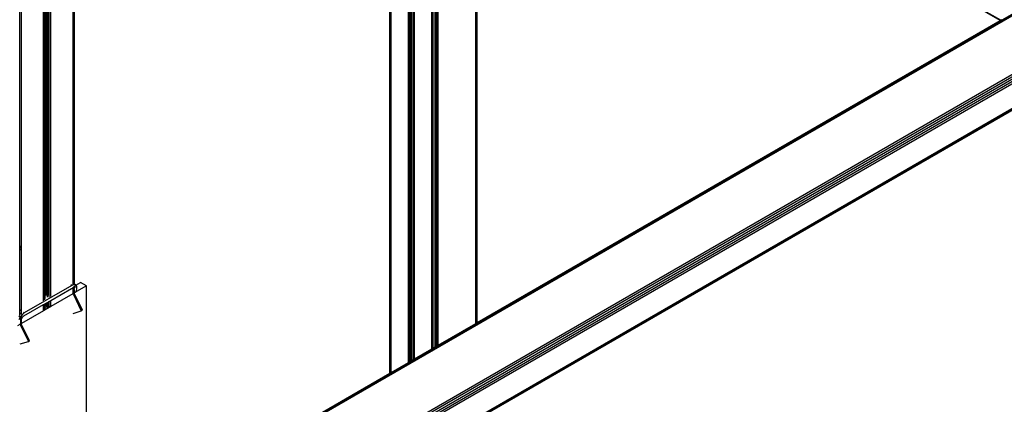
# Model space of a CAD drawing. Header units: millimetres. Extents: x 10 to 1250, y -62 to 528.
# Tile 683 of 909: x 616.274 to 617.695, y 513.431 to 513.986. Entities that reach past the tile are written whole.
import ezdxf

# ---------------------------------------------------------------- set-up
doc = ezdxf.new("R2010")
doc.units = ezdxf.units.MM
doc.header["$LTSCALE"] = 0.05

msp = doc.modelspace()

# ---------------------------------------------------------------- linework, layer by layer
at = {"color": 8}
for p, q in [((616.3705, 513.223), (618.9586, 514.7173)), ((616.3705, 513.221), (618.9608, 514.7165)), ((616.3705, 513.1361), (619.0199, 514.6658)), ((616.3705, 513.1331), (619.022, 514.664)), ((616.3705, 513.1296), (619.0239, 514.6615)), ((616.3705, 513.126), (619.0251, 514.6587)), ((616.3705, 513.123), (619.0256, 514.6559)), ((616.3705, 513.0872), (619.0256, 514.62)), ((616.3705, 513.0851), (619.0251, 514.6178)), ((616.8687, 513.5114), (616.8687, 514.5948)), ((616.869, 513.5115), (616.869, 514.5949)), ((616.8702, 513.5122), (616.8702, 514.5956)), ((616.8708, 513.5126), (616.8708, 514.596)), ((616.8369, 513.493), (616.8369, 514.5764)), ((616.8371, 513.4931), (616.8371, 514.5765)), ((616.8381, 513.4937), (616.8381, 514.5771)), ((616.8393, 513.4944), (616.8393, 514.5778)), ((616.8418, 513.4958), (616.8418, 514.5792)), ((616.842, 513.4959), (616.842, 514.5793)), ((616.8424, 513.4962), (616.8424, 514.5796)), ((616.8438, 513.497), (616.8438, 514.5804)), ((616.8348, 513.4918), (616.8348, 514.5752)), ((616.808, 513.4763), (616.808, 514.5597)), ((616.8085, 513.4766), (616.8085, 514.56)), ((616.8099, 513.4774), (616.8099, 514.5608)), ((616.3188, 513.5868), (616.3188, 514.527)), ((616.8733, 513.514), (616.8733, 514.4536)), ((616.8735, 513.5141), (616.8735, 514.4533)), ((616.8745, 513.5147), (616.8745, 514.452)), ((616.8755, 513.5153), (616.8755, 514.4511)), ((616.8757, 513.5154), (616.8757, 514.4509)), ((616.8778, 513.5166), (616.8778, 514.4495)), ((616.9324, 513.5481), (616.9324, 514.4218)), ((616.9338, 513.5489), (616.9338, 514.421)), ((616.9343, 513.5492), (616.9343, 514.4207)), ((617.6896, 513.9853), (616.956, 514.4088)), ((617.689, 513.9849), (616.956, 514.4081)), ((616.3509, 513.6061), (616.3509, 514.2958)), ((616.3525, 513.605), (616.3525, 514.2967)), ((616.3531, 513.6046), (616.3531, 514.2971)), ((616.3085, 513.6355), (616.3085, 514.2713)), ((616.3101, 513.6344), (616.3101, 514.2722)), ((616.3106, 513.634), (616.3106, 514.2726)), ((616.3109, 513.6339), (616.3109, 514.2727)), ((616.3111, 513.6337), (616.3111, 514.2728)), ((616.3123, 513.6329), (616.3123, 514.2735)), ((616.3137, 513.6319), (616.3137, 514.2743)), ((616.3151, 513.631), (616.3151, 514.2751)), ((616.3162, 514.2758), (616.3162, 513.6301)), ((616.3164, 513.63), (616.3164, 514.2759)), ((616.274, 513.6594), (616.274, 514.2514)), ((616.2764, 513.6577), (616.2764, 514.2528)), ((616.9343, 513.5492), (617.689, 513.9849)), ((617.689, 513.9849), (617.6896, 513.9853)), ((617.6896, 513.9853), (617.6913, 513.9863)), ((616.9343, 513.4099), (617.8096, 513.9153)), ((616.2764, 513.6577), (616.274, 513.6594)), ((616.274, 513.6581), (616.274, 513.6594)), ((616.2764, 513.6564), (616.274, 513.6581)), ((616.274, 513.6549), (616.274, 513.6581)), ((616.2764, 513.6532), (616.274, 513.6549)), ((616.274, 513.5676), (616.274, 513.6549)), ((616.2764, 513.6564), (616.2764, 513.6577)), ((616.2764, 513.6532), (616.2764, 513.6564)), ((616.2764, 513.566), (616.2764, 513.6532)), ((616.3101, 513.6344), (616.3085, 513.6355)), ((616.3085, 513.6342), (616.3085, 513.6355)), ((616.3101, 513.6331), (616.3085, 513.6342)), ((616.3085, 513.631), (616.3085, 513.6342)), ((616.3101, 513.6299), (616.3085, 513.631)), ((616.3085, 513.5808), (616.3085, 513.631)), ((616.3101, 513.6331), (616.3101, 513.6344)), ((616.3101, 513.6299), (616.3101, 513.6331)), ((616.3101, 513.5822), (616.3101, 513.6299)), ((616.3106, 513.6327), (616.3106, 513.634)), ((616.3109, 513.6339), (616.3106, 513.634)), ((616.3106, 513.6295), (616.3106, 513.6327)), ((616.3109, 513.6326), (616.3106, 513.6327)), ((616.3106, 513.584), (616.3106, 513.6295)), ((616.3109, 513.6294), (616.3106, 513.6295)), ((616.3109, 513.6326), (616.3109, 513.6339)), ((616.3111, 513.6337), (616.3109, 513.6339)), ((616.3109, 513.6294), (616.3109, 513.6326)), ((616.3111, 513.6324), (616.3109, 513.6326)), ((616.3109, 513.5862), (616.3109, 513.6294)), ((616.3111, 513.6292), (616.3109, 513.6294)), ((616.3111, 513.6324), (616.3111, 513.6337)), ((616.3123, 513.6329), (616.3111, 513.6337)), ((616.3111, 513.6292), (616.3111, 513.6324)), ((616.3123, 513.6316), (616.3111, 513.6324)), ((616.3111, 513.5889), (616.3111, 513.6292)), ((616.3123, 513.6284), (616.3111, 513.6292)), ((616.3137, 513.6319), (616.3123, 513.6329)), ((616.3123, 513.6316), (616.3123, 513.6329)), ((616.3123, 513.6284), (616.3123, 513.6316)), ((616.3137, 513.6306), (616.3123, 513.6316)), ((616.3123, 513.5883), (616.3123, 513.6284)), ((616.3137, 513.6274), (616.3123, 513.6284)), ((616.3151, 513.631), (616.3137, 513.6319)), ((616.3137, 513.6306), (616.3137, 513.6319)), ((616.3137, 513.6274), (616.3137, 513.6306)), ((616.3151, 513.6297), (616.3137, 513.6306)), ((616.3151, 513.6264), (616.3137, 513.6274)), ((616.3137, 513.6274), (616.3137, 513.5857)), ((616.3162, 513.6301), (616.3151, 513.631)), ((616.3151, 513.6297), (616.3151, 513.631)), ((616.3151, 513.6264), (616.3151, 513.6297)), ((616.3162, 513.6288), (616.3151, 513.6297)), ((616.3151, 513.5881), (616.3151, 513.6264)), ((616.3162, 513.6256), (616.3151, 513.6264)), ((616.3164, 513.63), (616.3162, 513.6301)), ((616.3162, 513.6301), (616.3162, 513.6288)), ((616.3164, 513.6287), (616.3162, 513.6288)), ((616.3162, 513.6288), (616.3162, 513.6256)), ((616.3162, 513.6256), (616.3162, 513.5886)), ((616.3164, 513.6255), (616.3162, 513.6256)), ((616.3164, 513.6287), (616.3164, 513.63)), ((616.3164, 513.6255), (616.3164, 513.6287)), ((616.3164, 513.5859), (616.3164, 513.6255)), ((616.3493, 513.6028), (616.2806, 513.5631)), ((616.3188, 513.581), (616.3488, 513.5984)), ((616.3493, 513.6028), (616.348, 513.6036)), ((616.3488, 513.5984), (616.3504, 513.5989)), ((616.3523, 513.6039), (616.3493, 513.6028)), ((616.3504, 513.5989), (616.3499, 513.5992)), ((616.3504, 513.5989), (616.3509, 513.5988)), ((616.3525, 513.605), (616.3509, 513.6061)), ((616.3509, 513.6048), (616.3509, 513.6061)), ((616.3523, 513.6039), (616.3509, 513.6048)), ((616.3509, 513.6046), (616.3509, 513.6048)), ((616.3509, 513.5992), (616.3509, 513.6002)), ((616.3516, 513.5987), (616.3509, 513.5992)), ((616.3509, 513.5992), (616.3509, 513.5992)), ((616.3509, 513.5988), (616.3509, 513.5992)), ((616.3523, 513.5978), (616.3509, 513.5988)), ((616.3509, 513.5988), (616.3516, 513.5987)), ((616.3509, 513.5974), (616.3509, 513.5988)), ((616.3509, 513.5988), (616.3509, 513.5988)), ((616.3509, 513.5974), (616.3525, 513.5963)), ((616.3509, 513.5968), (616.3509, 513.5974)), ((616.3509, 513.5968), (616.3524, 513.5955)), ((616.3509, 513.5938), (616.3509, 513.5968)), ((616.3516, 513.5987), (616.3523, 513.5978)), ((616.3524, 513.5955), (616.3521, 513.5923)), ((616.3547, 513.6035), (616.3523, 513.6039)), ((616.3523, 513.5978), (616.3525, 513.5963)), ((616.3525, 513.6014), (616.3524, 513.6015)), ((616.3525, 513.5963), (616.3524, 513.5955)), ((616.3525, 513.6046), (616.3525, 513.605)), ((616.3531, 513.6046), (616.3525, 513.605)), ((616.3525, 513.6014), (616.3525, 513.6015)), ((616.3525, 513.598), (616.3525, 513.6014)), ((616.3531, 513.601), (616.3525, 513.6014)), ((616.3547, 513.6035), (616.3531, 513.6046)), ((616.3531, 513.602), (616.3545, 513.6028)), ((616.3531, 513.601), (616.3531, 513.602)), ((616.3531, 513.5985), (616.3531, 513.601)), ((616.3545, 513.6), (616.3531, 513.601)), ((616.3545, 513.6028), (616.3542, 513.603)), ((616.3545, 513.6028), (616.355, 513.6031)), ((616.3562, 513.6016), (616.3545, 513.6028)), ((616.355, 513.6031), (616.3547, 513.6035)), ((616.355, 513.6031), (616.3619, 513.6071)), ((616.3562, 513.6016), (616.355, 513.6031)), ((616.3705, 513.6021), (616.3561, 513.5938)), ((616.3561, 513.5938), (616.3565, 513.5986)), ((616.3565, 513.5986), (616.3562, 513.6016)), ((616.3705, 513.6021), (616.3619, 513.6071)), ((616.3705, 513.2237), (616.3705, 513.6021)), ((616.3164, 513.5797), (616.3188, 513.581)), ((616.3508, 513.5907), (616.3188, 513.5723)), ((616.3188, 513.5723), (616.3188, 513.581)), ((616.3509, 513.5908), (616.3508, 513.5907)), ((616.3508, 513.5907), (616.3515, 513.5897)), ((616.3511, 513.5937), (616.3509, 513.5938)), ((616.3509, 513.5937), (616.3509, 513.5938)), ((616.3511, 513.5937), (616.3509, 513.5937)), ((616.3509, 513.5937), (616.3511, 513.5937)), ((616.3509, 513.5908), (616.3509, 513.5937)), ((616.3509, 513.5937), (616.3509, 513.5937)), ((616.352, 513.5914), (616.3509, 513.5908)), ((616.3514, 513.5912), (616.3509, 513.5908)), ((616.351, 513.5896), (616.3515, 513.5897)), ((616.3521, 513.5923), (616.3511, 513.5937)), ((616.3515, 513.5897), (616.3629, 513.5661)), ((616.3521, 513.5923), (616.352, 513.5914)), ((616.352, 513.5914), (616.3525, 513.5917)), ((616.3561, 513.5938), (616.3525, 513.5917)), ((616.3532, 513.5907), (616.3525, 513.5917)), ((616.3646, 513.5671), (616.3532, 513.5907)), ((616.2764, 513.566), (616.274, 513.5676)), ((616.274, 513.563), (616.274, 513.5676)), ((616.2801, 513.5587), (616.3085, 513.5751)), ((616.3085, 513.5732), (616.3085, 513.5751)), ((616.3085, 513.5751), (616.3087, 513.5751)), ((616.3085, 513.5732), (616.3101, 513.5741)), ((616.3085, 513.5723), (616.3085, 513.5732)), ((616.3085, 513.5723), (616.3101, 513.5709)), ((616.3101, 513.5716), (616.3085, 513.5723)), ((616.3085, 513.5663), (616.3085, 513.5723)), ((616.3188, 513.5723), (616.3085, 513.5663)), ((616.3101, 513.5677), (616.3085, 513.5663)), ((616.3087, 513.5751), (616.3101, 513.576)), ((616.3087, 513.5751), (616.3101, 513.5743)), ((616.3101, 513.576), (616.3106, 513.5763)), ((616.3101, 513.5743), (616.3101, 513.576)), ((616.3101, 513.5741), (616.3101, 513.5743)), ((616.3101, 513.5716), (616.3101, 513.5741)), ((616.3101, 513.5709), (616.3101, 513.5716)), ((616.3101, 513.5677), (616.3101, 513.5709)), ((616.3101, 513.5677), (616.3106, 513.5693)), ((616.3106, 513.5763), (616.3109, 513.5764)), ((616.3106, 513.5744), (616.3106, 513.5763)), ((616.3106, 513.5744), (616.3109, 513.5745)), ((616.3106, 513.574), (616.3106, 513.5744)), ((616.3106, 513.574), (616.3109, 513.5739)), ((616.3106, 513.5714), (616.3106, 513.574)), ((616.3109, 513.5713), (616.3106, 513.5714)), ((616.3106, 513.5693), (616.3106, 513.5714)), ((616.3109, 513.5764), (616.3111, 513.5766)), ((616.3109, 513.5745), (616.3109, 513.5764)), ((616.3109, 513.5745), (616.3111, 513.5746)), ((616.3109, 513.5739), (616.3109, 513.5745)), ((616.3109, 513.5739), (616.3111, 513.5737)), ((616.3109, 513.5713), (616.3109, 513.5739)), ((616.3137, 513.571), (616.3109, 513.5713)), ((616.3111, 513.5766), (616.3123, 513.5772)), ((616.3111, 513.5746), (616.3111, 513.5766)), ((616.3111, 513.5746), (616.3123, 513.5753)), ((616.3111, 513.5737), (616.3111, 513.5746)), ((616.3111, 513.5737), (616.3123, 513.5733)), ((616.3123, 513.5772), (616.3137, 513.578)), ((616.3123, 513.5753), (616.3123, 513.5772)), ((616.3123, 513.5753), (616.3137, 513.5761)), ((616.3123, 513.5733), (616.3123, 513.5753)), ((616.3123, 513.5733), (616.3137, 513.5731)), ((616.3137, 513.578), (616.3151, 513.5788)), ((616.3137, 513.5761), (616.3137, 513.578)), ((616.3137, 513.5761), (616.3151, 513.5769)), ((616.3137, 513.5731), (616.3137, 513.5761)), ((616.3137, 513.5731), (616.3151, 513.5733)), ((616.3137, 513.571), (616.3137, 513.5731)), ((616.3164, 513.5713), (616.3137, 513.571)), ((616.3151, 513.5788), (616.3162, 513.5795)), ((616.3151, 513.5769), (616.3151, 513.5788)), ((616.3151, 513.5769), (616.3162, 513.5776)), ((616.3151, 513.5733), (616.3151, 513.5769)), ((616.3151, 513.5733), (616.3162, 513.5737)), ((616.3162, 513.5795), (616.3164, 513.5797)), ((616.3162, 513.5795), (616.3162, 513.5776)), ((616.3162, 513.5776), (616.3164, 513.5777)), ((616.3162, 513.5776), (616.3162, 513.5737)), ((616.3162, 513.5737), (616.3164, 513.5739)), ((616.3164, 513.5777), (616.3164, 513.5797)), ((616.3164, 513.5739), (616.3164, 513.5777)), ((616.3164, 513.5713), (616.3164, 513.5739)), ((616.3164, 513.5713), (616.3188, 513.5723)), ((616.3629, 513.5661), (616.3646, 513.5671)), ((616.274, 513.5561), (616.2726, 513.5533)), ((616.2746, 513.5572), (616.2727, 513.5586)), ((616.2774, 513.5606), (616.274, 513.563)), ((616.274, 513.5593), (616.274, 513.563)), ((616.2746, 513.5572), (616.274, 513.5561)), ((616.274, 513.5556), (616.274, 513.5561)), ((616.274, 513.5556), (616.2755, 513.556)), ((616.274, 513.5553), (616.274, 513.5556)), ((616.2749, 513.5547), (616.274, 513.5553)), ((616.274, 513.5535), (616.274, 513.5553)), ((616.2749, 513.5547), (616.2745, 513.5536)), ((616.2745, 513.5536), (616.2759, 513.554)), ((616.2774, 513.5606), (616.2746, 513.5572)), ((616.2746, 513.5572), (616.2749, 513.5573)), ((616.2749, 513.5573), (616.2754, 513.5574)), ((616.2761, 513.5565), (616.2749, 513.5573)), ((616.275, 513.5548), (616.2749, 513.5547)), ((616.2759, 513.554), (616.2749, 513.5547)), ((616.2755, 513.556), (616.275, 513.5548)), ((616.275, 513.5548), (616.2764, 513.5553)), ((616.2761, 513.5565), (616.2755, 513.556)), ((616.2757, 513.5519), (616.2762, 513.5538)), ((616.2759, 513.554), (616.2764, 513.5542)), ((616.2762, 513.5538), (616.2759, 513.554)), ((616.2764, 513.5568), (616.2761, 513.5565)), ((616.2764, 513.5563), (616.2761, 513.5565)), ((616.2761, 513.5521), (616.2764, 513.5527)), ((616.2762, 513.5538), (616.2764, 513.5542)), ((616.2764, 513.5616), (616.2764, 513.566)), ((616.2764, 513.5568), (616.2764, 513.5577)), ((616.2764, 513.5563), (616.2764, 513.5568)), ((616.2764, 513.5553), (616.2764, 513.5563)), ((616.2772, 513.5557), (616.2764, 513.5562)), ((616.2764, 513.5542), (616.2772, 513.5557)), ((616.2764, 513.5542), (616.2764, 513.5553)), ((616.2764, 513.5542), (616.2764, 513.5542)), ((616.2764, 513.5527), (616.2764, 513.5542)), ((616.2764, 513.5507), (616.2764, 513.5527)), ((616.3085, 513.5663), (616.2765, 513.5478)), ((616.2772, 513.5557), (616.2786, 513.5575)), ((616.2806, 513.5631), (616.2774, 513.5606)), ((616.2786, 513.5575), (616.2778, 513.558)), ((616.2786, 513.5575), (616.2801, 513.5587)), ((616.2806, 513.5631), (616.2793, 513.564)), ((616.351, 513.5624), (616.3629, 513.5661)), ((616.2712, 513.5448), (616.2748, 513.5468)), ((616.2746, 513.5455), (616.2752, 513.5456)), ((616.2748, 513.5468), (616.2753, 513.5471)), ((616.2748, 513.5468), (616.2752, 513.5456)), ((616.2752, 513.5456), (616.2865, 513.522)), ((616.2753, 513.5473), (616.2755, 513.5491)), ((616.2764, 513.5478), (616.2753, 513.5473)), ((616.2764, 513.5478), (616.2753, 513.5471)), ((616.2753, 513.5471), (616.2753, 513.5473)), ((616.2755, 513.5491), (616.2756, 513.5503)), ((616.2755, 513.5491), (616.276, 513.5493)), ((616.2756, 513.5503), (616.2757, 513.5514)), ((616.2756, 513.5503), (616.2761, 513.5506)), ((616.2761, 513.5521), (616.2757, 513.5514)), ((616.2757, 513.5519), (616.2761, 513.5521)), ((616.2757, 513.5514), (616.2757, 513.5519)), ((616.276, 513.5493), (616.2761, 513.5506)), ((616.2764, 513.5482), (616.276, 513.5493)), ((616.2761, 513.5506), (616.2761, 513.5521)), ((616.2761, 513.5506), (616.2764, 513.5507)), ((616.2768, 513.5466), (616.2763, 513.5465)), ((616.2764, 513.5482), (616.2764, 513.5507)), ((616.2764, 513.5478), (616.2764, 513.5482)), ((616.2765, 513.5478), (616.2764, 513.5478)), ((616.2768, 513.5466), (616.2765, 513.5478)), ((616.2882, 513.523), (616.2768, 513.5466)), ((616.8778, 513.5166), (616.9324, 513.5481)), ((616.9324, 513.5481), (616.9338, 513.5489)), ((616.9338, 513.5489), (616.9343, 513.5492)), ((616.2746, 513.5183), (616.2865, 513.522)), ((616.2865, 513.522), (616.2882, 513.523)), ((616.8438, 513.497), (616.8687, 513.5114)), ((616.8687, 513.5114), (616.869, 513.5115)), ((616.869, 513.5115), (616.8702, 513.5122)), ((616.8702, 513.5122), (616.8708, 513.5126)), ((616.8708, 513.5126), (616.8733, 513.514)), ((616.8733, 513.514), (616.8735, 513.5141)), ((616.8735, 513.5141), (616.8745, 513.5147)), ((616.8745, 513.5147), (616.8755, 513.5153)), ((616.8755, 513.5153), (616.8757, 513.5154)), ((616.8757, 513.5154), (616.8778, 513.5166)), ((616.8393, 513.4944), (616.8418, 513.4958)), ((616.8418, 513.4958), (616.842, 513.4959)), ((616.842, 513.4959), (616.8424, 513.4962)), ((616.8424, 513.4962), (616.8438, 513.497)), ((616.8099, 513.4774), (616.8348, 513.4918)), ((616.8348, 513.4918), (616.8369, 513.493)), ((616.8369, 513.493), (616.8371, 513.4931)), ((616.8371, 513.4931), (616.8381, 513.4937)), ((616.8381, 513.4937), (616.8393, 513.4944)), ((616.3705, 513.2237), (616.808, 513.4763)), ((616.808, 513.4763), (616.8085, 513.4766)), ((616.8085, 513.4766), (616.8099, 513.4774))]:
    msp.add_line(p, q, dxfattribs=at)

doc.saveas('drawing.dxf')
